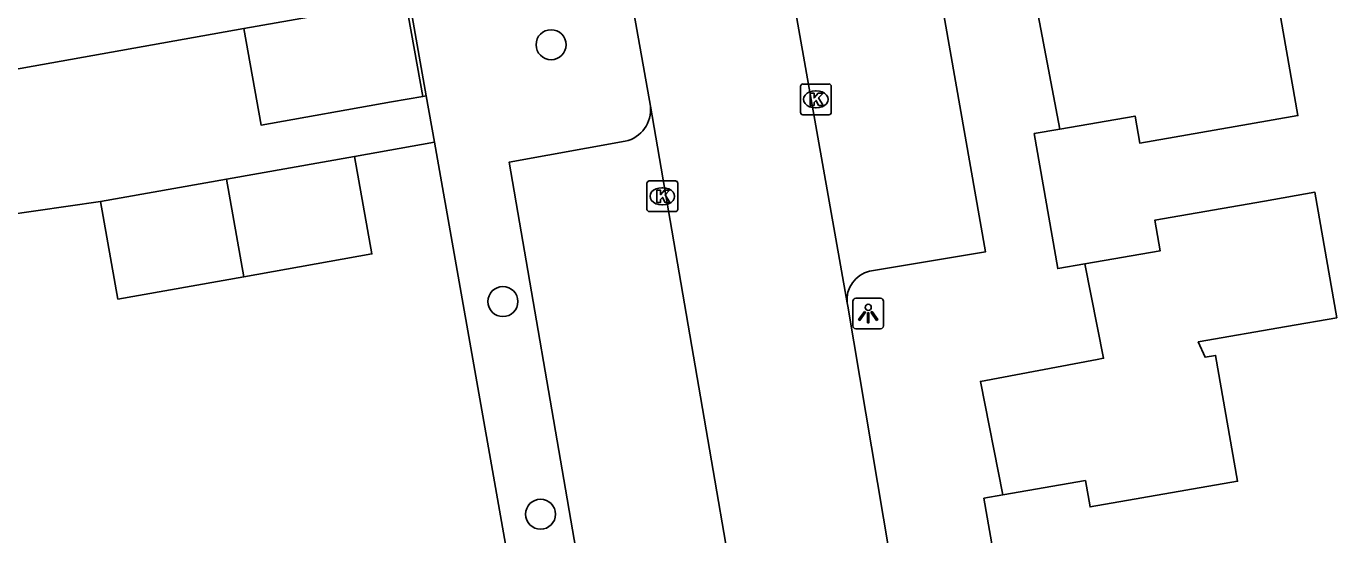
# Model space of a CAD drawing. Extents: x 157793 to 159380, y 380882 to 382313.
# Drawn here: x 158432.1 to 158474.81, y 381292.23 to 381308.82 of the extents above; entities that cross this region are included whole.
import ezdxf

# ---------------------------------------------------------------- set-up
doc = ezdxf.new("R2010")
doc.units = 0
for name, color, linetype in [('IMGEO_Boom', 7, 'Continuous'), ('IMGEO_Kolk', 7, 'Continuous'), ('IMGEO_Lichtpunt', 7, 'Continuous'), ('IMGEO_Pand', 7, 'Continuous'), ('IMGEO_Rijbaan_lokaal_open', 7, 'Continuous'), ('IMGEO_Voetpad_open', 7, 'Continuous')]:
    doc.layers.add(name, color=color, linetype=linetype)

msp = doc.modelspace()

# ---------------------------------------------------------------- linework, layer by layer
at = {"layer": 'IMGEO_Boom'}
for centre in [(158449.203, 381308.215), (158447.634, 381299.838), (158448.86, 381292.903)]:
    msp.add_circle(centre, 0.489, dxfattribs=at)
at = {"layer": 'IMGEO_Kolk'}
for p, q in [((158457.332, 381306.007), (158457.332, 381306.859)), ((158457.407, 381306.933), (158458.259, 381306.933)), ((158457.82, 381306.713), (158457.845, 381306.713)), ((158458.333, 381306.859), (158458.333, 381306.007)), ((158458.259, 381305.933), (158457.407, 381305.933)), ((158457.843, 381306.153), (158457.818, 381306.153)), ((158452.404, 381303.771), (158453.256, 381303.771)), ((158452.329, 381302.845), (158452.329, 381303.697)), ((158452.817, 381303.551), (158452.842, 381303.551)), ((158453.33, 381303.697), (158453.33, 381302.845)), ((158452.84, 381302.991), (158452.815, 381302.991)), ((158453.256, 381302.771), (158452.404, 381302.771))]:
    msp.add_line(p, q, dxfattribs=at)
for points in [[(158457.332, 381306.007), (158457.332, 381306.859)], [(158457.407, 381306.933), (158458.259, 381306.933)], [(158458.333, 381306.859), (158458.333, 381306.007)], [(158457.653, 381306.633), (158457.776, 381306.633), (158457.776, 381306.482), (158457.906, 381306.633), (158458.07, 381306.633), (158457.924, 381306.482), (158458.077, 381306.233), (158457.925, 381306.233), (158457.84, 381306.397), (158457.776, 381306.33), (158457.776, 381306.233), (158457.653, 381306.233), (158457.653, 381306.633)], [(158458.259, 381305.933), (158457.407, 381305.933)], [(158452.404, 381303.771), (158453.256, 381303.771)], [(158452.329, 381302.845), (158452.329, 381303.697)], [(158452.65, 381303.471), (158452.773, 381303.471), (158452.773, 381303.32), (158452.903, 381303.471), (158453.067, 381303.471), (158452.921, 381303.32), (158453.074, 381303.071), (158452.922, 381303.071), (158452.837, 381303.235), (158452.773, 381303.168), (158452.773, 381303.071), (158452.65, 381303.071), (158452.65, 381303.471)], [(158453.33, 381303.697), (158453.33, 381302.845)], [(158453.256, 381302.771), (158452.404, 381302.771)]]:
    msp.add_lwpolyline(points, dxfattribs=at)
for centre, start, end in [((158457.409, 381306.857), 91.552, 178.448), ((158457.409, 381306.857), 91.552, 178.448), ((158458.257, 381306.857), 1.552, 88.448), ((158458.257, 381306.857), 1.552, 88.448), ((158457.409, 381306.009), 181.552, 268.448), ((158457.409, 381306.009), 181.552, 268.448), ((158458.257, 381306.009), 271.552, 358.448), ((158458.257, 381306.009), 271.552, 358.448), ((158452.406, 381303.695), 91.552, 178.448), ((158452.406, 381303.695), 91.552, 178.448), ((158453.254, 381303.695), 1.552, 88.448), ((158453.254, 381303.695), 1.552, 88.448), ((158452.406, 381302.847), 181.552, 268.448), ((158452.406, 381302.847), 181.552, 268.448), ((158453.254, 381302.847), 271.552, 358.448), ((158453.254, 381302.847), 271.552, 358.448)]:
    msp.add_arc(centre, 0.0765, start, end, dxfattribs=at)
for centre, major_axis, ratio, start_param, end_param in [((158457.819, 381306.433), (-0.387, 0.002), 0.722429, 4.712389, 7.853982), ((158457.844, 381306.433), (-0.39, 0.002), 0.717154, 1.570796, 4.712389), ((158452.816, 381303.271), (-0.387, 0.002), 0.722429, 4.712389, 7.853982), ((158452.841, 381303.271), (-0.39, 0.002), 0.717154, 1.570796, 4.712389)]:
    msp.add_ellipse(centre, major_axis=major_axis, ratio=ratio, start_param=start_param, end_param=end_param, dxfattribs=at)
at = {"layer": 'IMGEO_Lichtpunt'}
for p, q in [((158459.943, 381299.946), (158459.135, 381299.946)), ((158459.943, 381299.946), (158459.135, 381299.946)), ((158459.041, 381299.851), (158459.041, 381299.044)), ((158459.041, 381299.851), (158459.041, 381299.044)), ((158460.037, 381299.044), (158460.037, 381299.851)), ((158460.037, 381299.044), (158460.037, 381299.851)), ((158459.135, 381298.95), (158459.943, 381298.95)), ((158459.135, 381298.95), (158459.943, 381298.95))]:
    msp.add_line(p, q, dxfattribs=at)
for points in [[(158459.415, 381299.515), (158459.454, 381299.487), (158459.266, 381299.225), (158459.228, 381299.252), (158459.415, 381299.515)], [(158459.517, 381299.467), (158459.564, 381299.467), (158459.564, 381299.145), (158459.517, 381299.145), (158459.517, 381299.467)], [(158459.627, 381299.487), (158459.665, 381299.514), (158459.852, 381299.252), (158459.813, 381299.224), (158459.627, 381299.487)]]:
    msp.add_lwpolyline(points, dxfattribs=at)
msp.add_circle((158459.54, 381299.649), 0.0994, dxfattribs=at)
for centre, start, end in [((158459.135, 381299.851), 90, 180), ((158459.135, 381299.851), 90, 180), ((158459.943, 381299.851), 0, 90), ((158459.943, 381299.851), 0, 90), ((158459.135, 381299.044), 180, 270), ((158459.135, 381299.044), 180, 270), ((158459.943, 381299.044), 270, 0), ((158459.943, 381299.044), 270, 360)]:
    msp.add_arc(centre, 0.0946, start, end, dxfattribs=at)
at = {"layer": 'IMGEO_Pand'}
for points in [[(158464.5, 381312.226), (158466.956, 381312.653), (158466.776, 381313.683), (158470.42, 381314.317), (158472.034, 381314.598), (158472.755, 381310.463), (158472.457, 381310.411), (158472.513, 381310.087), (158472.806, 381310.138), (158473.544, 381305.902), (158471.933, 381305.622), (158468.391, 381305.005), (158468.237, 381305.889), (158465.785, 381305.462)], [(158439.193, 381308.742), (158444.46, 381309.681), (158445.021, 381306.53)], [(158445.021, 381306.53), (158444.003, 381306.349), (158439.754, 381305.592), (158439.193, 381308.742)], [(158465.785, 381305.462), (158464.951, 381305.317), (158465.718, 381300.912), (158466.596, 381301.065)], [(158438.624, 381303.829), (158442.798, 381304.572)], [(158442.798, 381304.572), (158443.365, 381301.394), (158439.191, 381300.65)], [(158434.518, 381303.097), (158438.624, 381303.829)], [(158438.624, 381303.829), (158439.191, 381300.65)], [(158466.596, 381301.065), (158469.06, 381301.494), (158468.886, 381302.495), (158472.458, 381303.117), (158474.098, 381303.403), (158474.812, 381299.308), (158473.172, 381299.022), (158470.294, 381298.521), (158470.519, 381298.023), (158470.862, 381298.083), (158471.578, 381293.977), (158466.77, 381293.139), (158466.62, 381294.001), (158463.927, 381293.531)], [(158439.191, 381300.65), (158435.085, 381299.919), (158434.518, 381303.097)], [(158463.927, 381293.531), (158463.311, 381293.424), (158464.077, 381289.028), (158464.929, 381289.176)]]:
    msp.add_lwpolyline(points, dxfattribs=at)
at = {"layer": 'IMGEO_Rijbaan_lokaal_open'}
for points in [[(158453.725, 381328.788), (158458.855, 381299.797)], [(158452.439, 381306.208), (158451.804, 381309.815)], [(158456.995, 381279.728), (158452.439, 381306.208)], [(158458.855, 381299.797), (158458.873, 381299.693), (158460.232, 381291.61), (158460.643, 381289.284), (158462.181, 381280.566), (158462.317, 381279.793)]]:
    msp.add_lwpolyline(points, dxfattribs=at)
at = {"layer": 'IMGEO_Voetpad_open'}
for points in [[(158445.137, 381306.551), (158439.742, 381337.106)], [(158454.821, 381328.062), (158458.58, 381328.685), (158463.363, 381301.46), (158459.585, 381300.826)], [(158465.785, 381305.462), (158464.5, 381312.226)], [(158389.649, 381299.965), (158411.301, 381303.769), (158423.681, 381305.976), (158439.193, 381308.742)], [(158445.021, 381306.53), (158445.137, 381306.551)], [(158445.405, 381305.032), (158445.137, 381306.551)], [(158442.798, 381304.572), (158445.405, 381305.032)], [(158445.405, 381305.032), (158450.762, 381274.698)], [(158455.873, 381280.446), (158452.075, 381279.774), (158447.84, 381304.388), (158451.622, 381305.07)], [(158431.355, 381302.646), (158434.518, 381303.097)], [(158463.927, 381293.531), (158463.195, 381297.235), (158467.005, 381297.949), (158467.213, 381297.988), (158466.596, 381301.065)]]:
    msp.add_lwpolyline(points, dxfattribs=at)
for centre, radius, start, end in [((158451.41, 381306.084), 1.036, 281.7863, 6.8626), ((158459.798, 381299.901), 0.949, 102.9884, 186.3058)]:
    msp.add_arc(centre, radius, start, end, dxfattribs=at)

doc.saveas('drawing.dxf')
